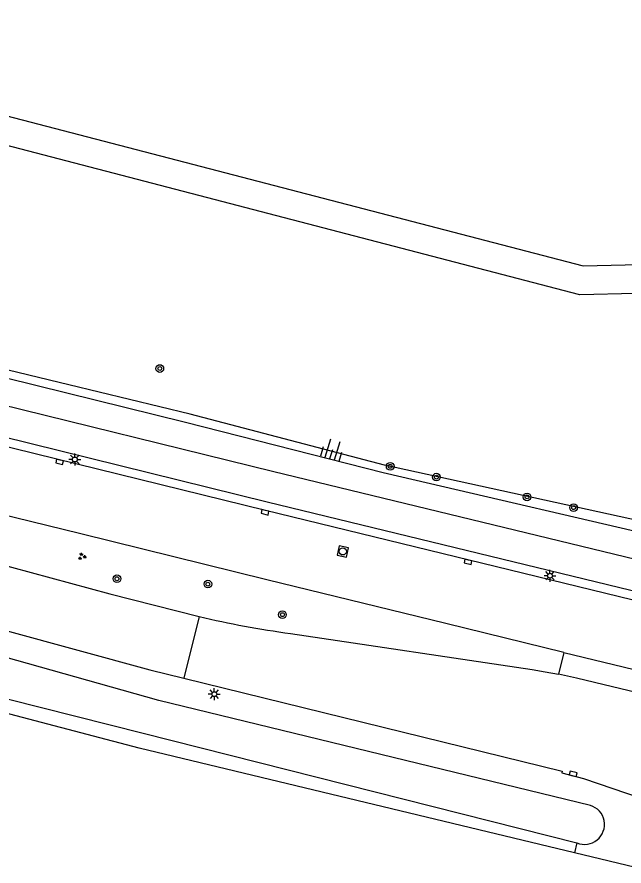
# Model space of a CAD drawing. Extents: x 124000 to 129000, y 395500 to 397503.
# Drawn here: x 127504.7 to 127568.1, y 397411.3 to 397500 of the extents above; entities that cross this region are included whole.
import ezdxf

# ---------------------------------------------------------------- set-up
doc = ezdxf.new("R2010")
doc.units = 0
for name, color, linetype in [('gg-afsc-draadraster', 7, 'Continuous'), ('gg-knt-BGT kruinlijn', 7, 'Continuous'), ('gg-knt-bovenkant onderkant talud', 7, 'Continuous'), ('gg-knt-verharding', 7, 'Continuous'), ('gg-knt-verharding nz', 7, 'Continuous'), ('gg-kntw-greppel-droge sloot', 7, 'Continuous'), ('gt-grn-groengrens', 7, 'Continuous'), ('gt-symb-boom', 7, 'Continuous'), ('gt-symb-groenvak', 7, 'Continuous'), ('gt-symb-kolk', 7, 'Continuous'), ('gt-symb-lichtmast', 7, 'Continuous'), ('gt-symb-rioolschacht', 7, 'Continuous'), ('gt-symb-talud symbool', 7, 'Continuous')]:
    doc.layers.add(name, color=color, linetype=linetype)

# ---------------------------------------------------------------- blocks, each defined once
blk = doc.blocks.new('gt0-KOLK')
at = {"layer": 'gt-symb-kolk'}
blk.add_lwpolyline([(0, 0), (0.375, 0), (0.375, 0.4), (-0.375, 0.4), (-0.375, 0), (0, 0)], dxfattribs=at)
blk = doc.blocks.new('gt0-BOOM')
at = {"layer": 'gt-symb-boom'}
for radius in [0.4, 0.2]:
    blk.add_circle((0, 0), radius, dxfattribs=at)
blk = doc.blocks.new('gt0-LMAST')
at = {"layer": 'gt-symb-lichtmast'}
for p, q in [((-0.182, 0.173), (-0.447, 0.438)), ((-0.005, 0.246), (-0.005, 0.621)), ((0.172, 0.173), (0.437, 0.438)), ((-0.255, -0.004), (-0.63, -0.004)), ((-0.182, -0.181), (-0.447, -0.446)), ((-0.005, -0.254), (-0.005, -0.629)), ((0.437, -0.446), (0.172, -0.181)), ((0.245, -0.004), (0.62, -0.004))]:
    blk.add_line(p, q, dxfattribs=at)
blk.add_circle((-0.005, -0.004), 0.25, dxfattribs=at)
blk = doc.blocks.new('gt0-GRVAK')
at = {"layer": 'gt-symb-groenvak'}
for p, q in [((-0.11, 0.189), (-0.228, 0.24)), ((-0.182, 0.153), (0.088, 0.153)), ((-0.091, 0.211), (-0.156, 0.322)), ((-0.047, 0.214), (-0.047, 0.393)), ((-0.004, 0.211), (0.061, 0.322)), ((0.015, 0.189), (0.133, 0.24)), ((0.262, -0.052), (0.197, 0.059)), ((0.305, -0.049), (0.305, 0.13)), ((0.349, -0.052), (0.414, 0.059)), ((-0.245, -0.228), (-0.363, -0.177)), ((-0.318, -0.264), (-0.047, -0.264)), ((-0.226, -0.206), (-0.291, -0.095)), ((-0.183, -0.203), (-0.183, -0.024)), ((-0.139, -0.206), (-0.074, -0.095)), ((-0.12, -0.228), (-0.002, -0.177)), ((0.243, -0.074), (0.125, -0.023)), ((0.17, -0.11), (0.441, -0.11)), ((0.368, -0.074), (0.486, -0.023))]:
    blk.add_line(p, q, dxfattribs=at)
blk = doc.blocks.new('gt0-TALUD_1')
at = {"layer": 'gt-symb-talud symbool'}
for p, q in [((-1, -1), (-1, 0)), ((-0.5, -2), (-0.5, 0)), ((0, -1), (0, 0)), ((0.5, -2), (0.5, 0)), ((1, -1), (1, 0))]:
    blk.add_line(p, q, dxfattribs=at)
blk = doc.blocks.new('gt0-RS')
at = {"layer": 'gt-symb-rioolschacht'}
blk.add_lwpolyline([(-0.5, -0.5), (0.5, -0.5), (0.5, 0.5), (-0.5, 0.5)], close=True, dxfattribs=at)
blk.add_circle((0, 0), 0.375, dxfattribs=at)

msp = doc.modelspace()

# ---------------------------------------------------------------- linework, layer by layer
at = {"layer": 'gg-afsc-draadraster'}
msp.add_line((127595.563, 397404.861), (127562.927, 397412.717), dxfattribs=at)
msp.add_lwpolyline([(127562.927, 397412.717), (127517.483, 397423.657), (127478.138, 397433.998), (127452.782, 397440.803), (127453.596, 397444.717)], dxfattribs=at)
at = {"layer": 'gg-knt-BGT kruinlijn'}
msp.add_lwpolyline([(127449.904, 397475.582), (127461.053, 397473.087), (127491.048, 397465.419), (127522.33, 397457.68), (127542.964, 397452.423), (127575.281, 397444.926), (127605.021, 397437.847), (127626.275, 397433.123), (127628.531, 397433.847), (127631.371, 397437.601)], dxfattribs=at)
at = {"layer": 'gg-knt-bovenkant onderkant talud'}
msp.add_lwpolyline([(127631.371, 397437.601), (127630.596, 397438.794), (127628.367, 397434.694), (127626.133, 397434.288), (127605.403, 397439.149), (127579.863, 397445.173), (127543.117, 397453.198), (127522.809, 397458.518), (127491.107, 397466.187), (127461.274, 397473.757), (127449.904, 397475.582)], dxfattribs=at)
at = {"layer": 'gg-knt-verharding'}
for q in [(127561.273, 397431.381), (127607.675, 397422.585)]:
    msp.add_line((127561.816, 397433.648), q, dxfattribs=at)
for points in [[(127618.566, 397431.413), (127531.538, 397452.49), (127500.435, 397460.156), (127453.519, 397471.855), (127445.007, 397473.879)], [(127617.825, 397428.195), (127530.858, 397449.341), (127499.985, 397456.948), (127453.853, 397468.373), (127452.189, 397468.801)], [(127609.322, 397429.41), (127573.197, 397438.094), (127530.679, 397448.474), (127491.201, 397458.181), (127451.999, 397467.91)], [(127561.816, 397433.648), (127549.517, 397436.669), (127530.822, 397441.212), (127511.412, 397446.017), (127477.115, 397454.435), (127451.506, 397460.84)], [(127476.601, 397450.507), (127502.097, 397443.118), (127514.423, 397439.763), (127523.752, 397437.398)], [(127480.795, 397442.394), (127496.021, 397437.978), (127518.613, 397431.83), (127522.166, 397430.955)], [(127533.287, 397435.622), (127558.51, 397431.858), (127559.894, 397431.636), (127561.273, 397431.381)], [(127522.166, 397430.955), (127561.648, 397421.237), (127561.615, 397421.062), (127563.883, 397420.478), (127595.524, 397409.705), (127597.865, 397409.036), (127600.223, 397408.431), (127628.043, 397401.773), (127635.578, 397399.99)], [(127633.978, 397413.926), (127565.04, 397430.511), (127563.163, 397430.977), (127561.273, 397431.381)]]:
    msp.add_lwpolyline(points, dxfattribs=at)
msp.add_arc((127547.389, 397537.819), 103.165, 256.75463, 262.14323, dxfattribs=at)
at = {"layer": 'gg-knt-verharding nz'}
msp.add_line((127523.752, 397437.398), (127522.166, 397430.955), dxfattribs=at)
at = {"layer": 'gg-kntw-greppel-droge sloot'}
for points in [[(127564.606, 397417.676), (127519.557, 397428.645), (127473.44, 397441.618), (127456.111, 397446.092)], [(127456.009, 397441.315), (127471.826, 397436.848), (127517.907, 397425.223), (127563.191, 397413.762)]]:
    msp.add_lwpolyline(points, dxfattribs=at)
msp.add_arc((127563.989, 397415.686), 2.083, 247.4693, 72.77855, dxfattribs=at)
at = {"layer": 'gt-grn-groengrens'}
msp.add_line((127563.191, 397413.762), (127562.927, 397412.717), dxfattribs=at)
for points in [[(127443.75, 397486.195), (127445.85, 397485.742), (127469.177, 397494.054), (127493.351, 397492.368), (127563.838, 397474.003), (127574.105, 397474.242), (127583.927, 397481.492), (127589.868, 397500)], [(127636.797, 397436.378), (127584.375, 397478.094), (127575.123, 397471.265), (127563.488, 397470.995), (127492.864, 397489.395), (127469.594, 397491.018), (127446.052, 397482.63), (127443.059, 397483.275)]]:
    msp.add_lwpolyline(points, dxfattribs=at)

# ---------------------------------------------------------------- block references
at = {"layer": 'gt-symb-boom'}
for p in [(127519.653, 397463.294), (127543.702, 397453.078), (127548.527, 397451.955), (127557.988, 397449.891), (127562.849, 397448.768), (127515.178, 397441.341), (127524.67, 397440.782), (127532.454, 397437.59)]:
    msp.add_blockref('gt0-BOOM', p, dxfattribs=at)
at = {"layer": 'gt-symb-groenvak'}
msp.add_blockref('gt0-GRVAK', (127511.512, 397443.669), dxfattribs=at)
at = {"layer": 'gt-symb-kolk'}
for p, rotation in [((127509.239, 397453.74), 166.17122847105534), ((127530.679, 397448.474), 166.27888797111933), ((127551.874, 397443.298), 166.28864115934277), ((127562.753, 397420.773), -14.627324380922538)]:
    msp.add_blockref('gt0-KOLK', p, dxfattribs=dict(at, rotation=rotation))
at = {"layer": 'gt-symb-lichtmast'}
for p in [(127510.788, 397453.799), (127560.389, 397441.663), (127525.345, 397429.295)]:
    msp.add_blockref('gt0-LMAST', p, dxfattribs=at)
at = {"layer": 'gt-symb-rioolschacht', "rotation": -12.386139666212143}
msp.add_blockref('gt0-RS', (127538.75, 397444.197), dxfattribs=at)
at = {"layer": 'gt-symb-talud symbool', "xscale": 1.0002649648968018, "yscale": 1.000264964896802, "rotation": 163.08678228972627}
msp.add_blockref('gt0-TALUD_1', (127537.371, 397453.863), dxfattribs=at)

doc.saveas('drawing.dxf')
